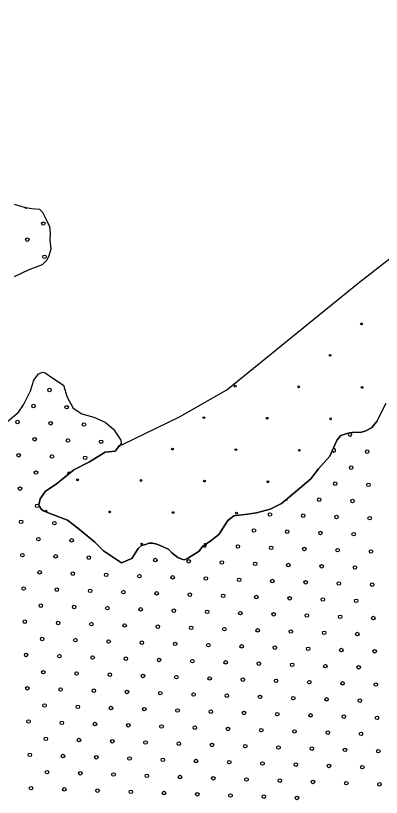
# Model space of a CAD drawing. Extents: x 1788175 to 1969470, y 584502 to 738744.
# Drawn here: x 1793032 to 1795250, y 697252 to 701988 of the extents above; entities that cross this region are included whole.
import ezdxf

# ---------------------------------------------------------------- set-up
doc = ezdxf.new("R2010")
doc.units = 0
for name, color, linetype in [('DESIGN - EROSION CONTROL - Devices', 7, 'Continuous'), ('DESIGN - SCRATCH - User 1', 7, 'Continuous'), ('DESIGN - TRAFFIC CONTROL PERMANENT - Pavement Marking Text', 7, 'Continuous'), ('DESIGN - TRANSPORTATION - Edge of Traveled Way', 7, 'Continuous')]:
    doc.layers.add(name, color=color, linetype=linetype)

msp = doc.modelspace()

# ---------------------------------------------------------------- linework, layer by layer
at = {"layer": 'DESIGN - EROSION CONTROL - Devices'}
for centre in [(1795129.4, 700120.4), (1794939, 699930), (1794364.1, 699743.3), (1794748.6, 699739.6), (1795133.2, 699735.8), (1794173.7, 699552.9), (1794558.2, 699549.2), (1794942.8, 699545.4), (1793983.3, 699362.5), (1794367.8, 699358.7), (1794752.4, 699355), (1793408.3, 699175.8), (1793792.8, 699172.1), (1794177.4, 699168.3), (1794562, 699164.6), (1793602.4, 698981.7), (1793987, 698977.9), (1794371.5, 698974.2), (1793796.6, 698787.5)]:
    msp.add_circle(centre, 5.28, dxfattribs=at)
for centre, start, end in [((1793217.9, 698985.4), 299.5858, 198.7895), ((1794181.1, 698783.8), 19.1767, 231.314)]:
    msp.add_arc(centre, 5.28, start, end, dxfattribs=at)
at = {"layer": 'DESIGN - SCRATCH - User 1'}
for points in [[(1795109.2, 700367.5), (1795629.9, 700773.9), (1796360.5, 701391.1), (1796938.3, 701918.6), (1797016.7, 701988.1)], [(1793024.6, 700845.2), (1793084.5, 700827.3), (1793130.5, 700819.4), (1793176.5, 700815.4), (1793194.5, 700797.4), (1793218.5, 700753.4), (1793238.5, 700711.4), (1793242.5, 700667.3), (1793240.5, 700629.3), (1793246.5, 700573.2), (1793234.5, 700533.1), (1793222.5, 700507.1), (1793192.5, 700479), (1793112.6, 700448.8), (1793022.6, 700406.6)], [(1793662.4, 699383.4), (1793680.7, 699390.1), (1794026.9, 699557.7), (1794312.1, 699720.6), (1795109.2, 700367.5)], [(1792982.7, 699529.3), (1793050.7, 699585.5), (1793080.7, 699629.6), (1793122.6, 699715.8), (1793142.6, 699779.9), (1793170.6, 699818), (1793196.6, 699828), (1793210.6, 699824), (1793258.6, 699792.1), (1793322.5, 699750.1), (1793344.5, 699676), (1793380.5, 699610), (1793434.5, 699576), (1793506.4, 699556.1), (1793574.4, 699526.2), (1793626.4, 699482.2), (1793670.4, 699416.2), (1793672.4, 699396.1), (1793636.4, 699350), (1793574.4, 699343.9), (1793480.5, 699285.7), (1793384.5, 699237.5), (1793278.6, 699149.2), (1793212.6, 699107), (1793180.7, 699060.9), (1793172.7, 699024.8), (1793174.7, 699018.8), (1793188.7, 698996.8), (1793204.7, 698986.8), (1793246.6, 698970.9), (1793346.6, 698931), (1793372.6, 698911), (1793430.5, 698867), (1793512.5, 698799), (1793564.5, 698745), (1793674.4, 698673.1)], [(1795277.4, 699639), (1795223.5, 699528.7), (1795189.5, 699490.6), (1795155.5, 699472.5), (1795123.5, 699462.5), (1795089.6, 699464.4), (1795057.6, 699460.4), (1795027.6, 699452.3), (1795003.6, 699444.3), (1794981.6, 699418.2), (1794959.6, 699370.1), (1794937.7, 699320), (1794869.7, 699241.8), (1794821.7, 699181.6), (1794729.8, 699103.3), (1794643.9, 699033.1), (1794575.9, 698999), (1794493.9, 698976.8), (1794438, 698968.7), (1794356, 698958.6), (1794320, 698930.5), (1794304.1, 698908.4), (1794264.1, 698844.2), (1794218.1, 698808.1), (1794164.1, 698770), (1794146.2, 698743.9), (1794096.2, 698713.8), (1794074.2, 698699.7), (1794054.2, 698691.7), (1794040.2, 698695.7), (1794016.2, 698705.7), (1793980.3, 698733.6)], [(1793980.3, 698733.6), (1794016.2, 698705.7), (1794040.2, 698695.7), (1794054.2, 698691.7), (1794074.2, 698699.7), (1794096.2, 698713.8), (1794146.2, 698743.9), (1794164.1, 698770), (1794218.1, 698808.1), (1794264.1, 698844.2), (1794304.1, 698908.4), (1794320, 698930.5), (1794356, 698958.6), (1794438, 698968.7), (1794493.9, 698976.8), (1794575.9, 698999), (1794643.9, 699033.1), (1794729.8, 699103.3), (1794821.7, 699181.6), (1794869.7, 699241.8), (1794937.7, 699320), (1794959.6, 699370.1), (1794981.6, 699418.2), (1795003.6, 699444.3), (1795027.6, 699452.3), (1795057.6, 699460.4), (1795089.6, 699464.4), (1795123.5, 699462.5), (1795155.5, 699472.5), (1795189.5, 699490.6), (1795223.5, 699528.7), (1795277.4, 699639)], [(1793674.4, 698673.1), (1793564.5, 698745), (1793512.5, 698799), (1793430.5, 698867), (1793372.6, 698911), (1793346.6, 698931), (1793246.6, 698970.9), (1793204.7, 698986.8), (1793188.7, 698996.8), (1793174.7, 699018.8), (1793172.7, 699024.8), (1793180.7, 699060.9), (1793212.6, 699107), (1793278.6, 699149.2), (1793384.5, 699237.5), (1793480.5, 699285.7), (1793574.4, 699343.9), (1793636.4, 699350), (1793662.4, 699383.4)], [(1793980.3, 698733.6), (1793962.3, 698753.7), (1793922.3, 698771.6), (1793888.3, 698785.6), (1793862.3, 698791.6), (1793842.3, 698791.5), (1793820.3, 698783.5), (1793796.4, 698777.4), (1793776.4, 698759.4), (1793736.4, 698699.2), (1793674.4, 698673.1)], [(1793674.4, 698673.1), (1793736.4, 698699.2), (1793776.4, 698759.4), (1793796.4, 698777.4), (1793820.3, 698783.5), (1793842.3, 698791.5), (1793862.3, 698791.6), (1793888.3, 698785.6), (1793922.3, 698771.6), (1793962.3, 698753.7), (1793980.3, 698733.6)]]:
    msp.add_lwpolyline(points, dxfattribs=at)
at = {"layer": 'DESIGN - TRAFFIC CONTROL PERMANENT - Pavement Marking Text'}
for centre in [(1793200.4, 700728.4), (1793103.3, 700631.3), (1793207.9, 700526.8), (1793237.8, 699720.3), (1793140.7, 699623.2), (1793342.3, 699615.8), (1793043.6, 699526.2), (1793245.2, 699518.7), (1793446.8, 699511.2), (1793148.1, 699421.6), (1793349.8, 699414.2), (1793551.4, 699406.7), (1793051.1, 699324.6), (1793252.7, 699317.1), (1793454.3, 699309.6), (1795164.3, 699347), (1793155.6, 699220), (1795067.2, 699249.9), (1793058.5, 699122.9), (1794970.1, 699152.8), (1795171.7, 699145.4), (1793163.1, 699018.4), (1794873, 699055.7), (1795074.6, 699048.3), (1794574.4, 698966.1), (1794776, 698958.7), (1794977.6, 698951.2), (1795179.2, 698943.7), (1793066, 698921.3), (1793267.6, 698913.9), (1794477.3, 698869.1), (1794678.9, 698861.6), (1794880.5, 698854.1), (1795082.1, 698846.7), (1793170.6, 698816.8), (1793372.2, 698809.3), (1794380.2, 698772), (1794581.8, 698764.5), (1794783.4, 698757.1), (1794985, 698749.6), (1795186.7, 698742.1), (1793073.5, 698719.7), (1793275.1, 698712.3), (1793476.7, 698704.8), (1793879.9, 698689.9), (1794081.5, 698682.4), (1794283.1, 698674.9), (1794484.8, 698667.5), (1794686.4, 698660), (1794888, 698652.5), (1795089.6, 698645.1), (1793178, 698615.2), (1793379.6, 698607.7), (1793581.2, 698600.3), (1793782.8, 698592.8), (1793984.5, 698585.3), (1794186.1, 698577.9), (1794387.7, 698570.4), (1794589.3, 698562.9), (1794790.9, 698555.5), (1794992.5, 698548), (1793080.9, 698518.1), (1793282.6, 698510.7), (1793484.2, 698503.2), (1795194.1, 698540.5), (1793685.8, 698495.7), (1793887.4, 698488.2), (1794089, 698480.8), (1794290.6, 698473.3), (1794492.2, 698465.8), (1794693.8, 698458.4), (1794895.4, 698450.9), (1793185.5, 698413.6), (1793387.1, 698406.1), (1795097, 698443.4), (1793588.7, 698398.6), (1793790.3, 698391.2), (1793991.9, 698383.7), (1794193.5, 698376.2), (1794395.1, 698368.8), (1794596.8, 698361.3), (1793088.4, 698316.5), (1793290, 698309), (1794798.4, 698353.8), (1795000, 698346.4), (1795201.6, 698338.9), (1793491.6, 698301.6), (1793693.2, 698294.1), (1793894.9, 698286.6), (1794096.5, 698279.2), (1794298.1, 698271.7), (1794499.7, 698264.2), (1794701.3, 698256.8), (1794902.9, 698249.3), (1795104.5, 698241.8), (1793193, 698212), (1793394.6, 698204.5), (1793596.2, 698197), (1793797.8, 698189.6), (1793999.4, 698182.1), (1794201, 698174.6), (1794402.6, 698167.2), (1794604.2, 698159.7), (1794805.8, 698152.2), (1795007.4, 698144.8), (1795209.1, 698137.3), (1793095.9, 698114.9), (1793297.5, 698107.4), (1793499.1, 698100), (1793700.7, 698092.5), (1793902.3, 698085), (1794103.9, 698077.6), (1794305.5, 698070.1), (1794507.2, 698062.6), (1794708.8, 698055.2), (1794910.4, 698047.7), (1795112, 698040.2), (1793200.4, 698010.4), (1793402, 698002.9), (1793603.6, 697995.4), (1793805.2, 697988), (1794006.9, 697980.5), (1794208.5, 697973), (1794410.1, 697965.6), (1794611.7, 697958.1), (1794813.3, 697950.6), (1795014.9, 697943.2), (1795216.5, 697935.7), (1793103.3, 697913.3), (1793305, 697905.8), (1793506.6, 697898.4), (1793708.2, 697890.9), (1793909.8, 697883.4), (1794111.4, 697876), (1794313, 697868.5), (1794514.6, 697861), (1794716.2, 697853.6), (1794917.8, 697846.1), (1795119.4, 697838.6), (1793207.9, 697808.7), (1793409.5, 697801.3), (1793611.1, 697793.8), (1793812.7, 697786.3), (1794014.3, 697778.9), (1794215.9, 697771.4), (1794417.5, 697763.9), (1794619.2, 697756.5), (1794820.8, 697749), (1795022.4, 697741.5), (1793110.8, 697711.7), (1793312.4, 697704.2), (1793514, 697696.7), (1795224, 697734.1), (1793715.6, 697689.3), (1793917.3, 697681.8), (1794118.9, 697674.3), (1794320.5, 697666.9), (1794522.1, 697659.4), (1794723.7, 697651.9), (1793215.4, 697607.1), (1793417, 697599.7), (1794925.3, 697644.5), (1795126.9, 697637), (1793618.6, 697592.2), (1793820.2, 697584.7), (1794021.8, 697577.3), (1794223.4, 697569.8), (1794425, 697562.3), (1794626.6, 697554.9), (1793118.3, 697510.1), (1793319.9, 697502.6), (1794828.2, 697547.4), (1795029.8, 697539.9), (1795231.5, 697532.5), (1793521.5, 697495.1), (1793723.1, 697487.7), (1793924.7, 697480.2), (1794126.3, 697472.7), (1794327.9, 697465.3), (1794529.6, 697457.8), (1794731.2, 697450.3), (1794932.8, 697442.9), (1795134.4, 697435.4), (1793222.8, 697405.5), (1793424.4, 697398.1), (1793626, 697390.6), (1793827.7, 697383.1), (1794029.3, 697375.7), (1794230.9, 697368.2), (1794432.5, 697360.7), (1794634.1, 697353.3), (1794835.7, 697345.8), (1795037.3, 697338.3), (1795238.9, 697330.9), (1793125.7, 697308.5), (1793327.4, 697301), (1793529, 697293.5), (1793730.6, 697286.1), (1793932.2, 697278.6), (1794133.8, 697271.1), (1794335.4, 697263.7), (1794537, 697256.2), (1794738.6, 697248.7)]:
    msp.add_circle(centre, 10.6, dxfattribs=at)
for centre, start, end in [((1793095.9, 700832.9), 215.0092, 305.3898), ((1795059.7, 699451.5), 135.4121, 66.3001), ((1794962.6, 699354.4), 187.5624, 125.062), ((1793357.2, 699212.6), 48.7937, 210.8263), ((1794671.4, 699063.2), 253.0198, 5.4931), ((1794275.7, 698876.5), 281.356, 14.7926), ((1794178.6, 698779.5), 211.9661, 38.5247)]:
    msp.add_arc(centre, 10.6, start, end, dxfattribs=at)
at = {"layer": 'DESIGN - TRANSPORTATION - Edge of Traveled Way'}
for points in [[(1793024.6, 700845.2), (1793084.5, 700827.3), (1793130.5, 700819.4), (1793176.5, 700815.4), (1793194.5, 700797.4), (1793218.5, 700753.4), (1793238.5, 700711.4), (1793242.5, 700667.3), (1793240.5, 700629.3), (1793246.5, 700573.2), (1793234.5, 700533.1), (1793222.5, 700507.1), (1793192.5, 700479), (1793112.6, 700448.8), (1793022.6, 700406.6)], [(1792982.7, 699529.3), (1793050.7, 699585.5), (1793080.7, 699629.6), (1793122.6, 699715.8), (1793142.6, 699779.9), (1793170.6, 699818), (1793196.6, 699828), (1793210.6, 699824), (1793258.6, 699792.1), (1793322.5, 699750.1), (1793344.5, 699676), (1793380.5, 699610), (1793434.5, 699576), (1793506.4, 699556.1), (1793574.4, 699526.2), (1793626.4, 699482.2), (1793670.4, 699416.2), (1793672.4, 699396.1), (1793636.4, 699350), (1793574.4, 699343.9), (1793480.5, 699285.7), (1793384.5, 699237.5), (1793278.6, 699149.2), (1793212.6, 699107), (1793180.7, 699060.9), (1793172.7, 699024.8), (1793174.7, 699018.8), (1793188.7, 698996.8), (1793204.7, 698986.8), (1793246.6, 698970.9), (1793346.6, 698931), (1793372.6, 698911), (1793430.5, 698867), (1793512.5, 698799), (1793564.5, 698745), (1793674.4, 698673.1)], [(1793980.3, 698733.6), (1794016.2, 698705.7), (1794040.2, 698695.7), (1794054.2, 698691.7), (1794074.2, 698699.7), (1794096.2, 698713.8), (1794146.2, 698743.9), (1794164.1, 698770), (1794218.1, 698808.1), (1794264.1, 698844.2), (1794304.1, 698908.4), (1794320, 698930.5), (1794356, 698958.6), (1794438, 698968.7), (1794493.9, 698976.8), (1794575.9, 698999), (1794643.9, 699033.1), (1794729.8, 699103.3), (1794821.7, 699181.6), (1794869.7, 699241.8), (1794937.7, 699320), (1794959.6, 699370.1), (1794981.6, 699418.2), (1795003.6, 699444.3), (1795027.6, 699452.3), (1795057.6, 699460.4), (1795089.6, 699464.4), (1795123.5, 699462.5), (1795155.5, 699472.5), (1795189.5, 699490.6), (1795223.5, 699528.7), (1795277.4, 699639)], [(1793674.4, 698673.1), (1793736.4, 698699.2), (1793776.4, 698759.4), (1793796.4, 698777.4), (1793820.3, 698783.5), (1793842.3, 698791.5), (1793862.3, 698791.6), (1793888.3, 698785.6), (1793922.3, 698771.6), (1793962.3, 698753.7), (1793980.3, 698733.6)]]:
    msp.add_lwpolyline(points, dxfattribs=at)

doc.saveas('drawing.dxf')
